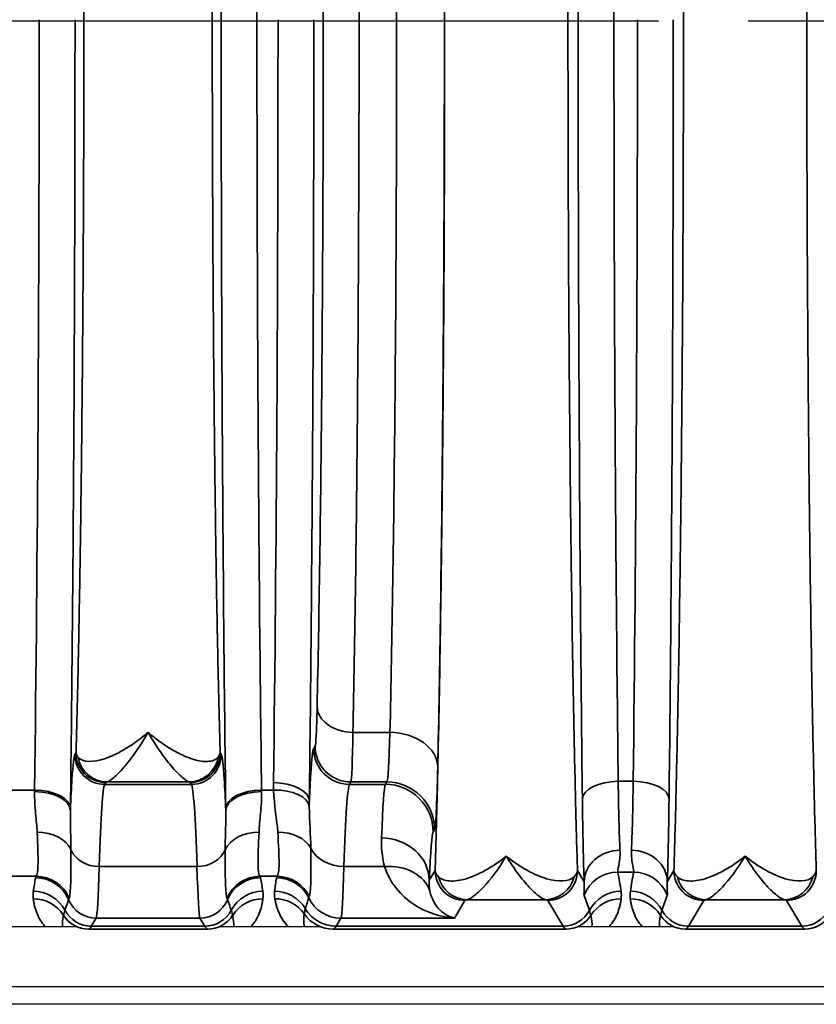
# Model space of a CAD drawing. Header units: millimetres. Extents: x 399 to 6233, y -1870 to 1602.
# Tile 311 of 656: x 4246 to 4259, y 463 to 480. Entities that reach past the tile are written whole.
import ezdxf

# ---------------------------------------------------------------- set-up
doc = ezdxf.new("R2010")
doc.units = ezdxf.units.MM
doc.linetypes.add('AM_ISO08W050', pattern=[18, 12, -1.5, 3, -1.5])
for name, color, linetype, lineweight in [('AM_7', 4, 'AM_ISO08W050', 25), ('可見 (ISO)', 7, 'Continuous', 25), ('窄部可見 (ISO)', 7, 'Continuous', 35)]:
    doc.layers.add(name, color=color, linetype=linetype, lineweight=lineweight)
doc.layers.add('S40', color=7, linetype='Continuous')

# ---------------------------------------------------------------- blocks, each defined once
blk = doc.blocks.new('S40-下視-02')
at = {"layer": '可見 (ISO)'}
for p, q in [((3.41, -14.75), (3.41, -14.75)), ((5.09, -14.75), (5.09, -14.75)), ((7.509, -14.75), (7.509, -14.75)), ((3.05, -15.2), (1.15, -15.2)), ((7.13, -15.2), (5.45, -15.2)), ((13.05, -15.2), (11.45, -15.2)), ((-52.25, -16.2), (52.25, -16.2)), ((56.5, -16.5), (-56.5, -16.5))]:
    blk.add_line(p, q, dxfattribs=at)
at = {"layer": '窄部可見 (ISO)'}
for p, q in [((7.681, -11.942), (8.301, -11.942)), ((7.024, -12.214), (7.048, -12.174)), ((3.024, -12.314), (3.043, -12.283)), ((5.457, -12.283), (5.476, -12.314)), ((3.543, -12.783), (3.524, -12.814)), ((3.524, -12.814), (4.976, -12.814)), ((4.936, -12.773), (3.564, -12.773)), ((4.976, -12.814), (4.957, -12.783)), ((7.648, -12.773), (7.624, -12.814)), ((7.624, -12.814), (8.225, -12.814)), ((8.249, -12.773), (7.648, -12.773)), ((8.225, -12.814), (8.249, -12.773)), ((12.124, -12.762), (12.376, -12.762)), ((1.851, -12.909), (2.349, -12.909)), ((6.151, -12.909), (6.352, -12.909)), ((9.049, -13.573), (9.025, -13.613)), ((5.07, -14.192), (3.43, -14.192)), ((8.211, -14.192), (7.529, -14.192)), ((8.96, -14.422), (9.058, -14.26)), ((11.442, -14.26), (11.554, -14.445)), ((12.384, -14.285), (12.116, -14.285)), ((12.946, -14.445), (13.058, -14.26)), ((2.377, -14.355), (1.823, -14.355)), ((6.412, -14.355), (6.123, -14.355)), ((9.557, -14.759), (9.381, -15.054)), ((10.907, -14.747), (9.593, -14.747)), ((11.201, -15.19), (10.943, -14.759)), ((13.557, -14.759), (13.299, -15.19)), ((14.907, -14.747), (13.593, -14.747)), ((15.201, -15.19), (14.943, -14.759)), ((3.381, -15.054), (3.299, -15.19)), ((5.119, -15.054), (3.381, -15.054)), ((5.201, -15.19), (5.119, -15.054)), ((7.48, -15.054), (7.399, -15.19)), ((9.381, -15.054), (7.48, -15.054)), ((3.256, -15.241), (3.252, -15.243)), ((5.244, -15.241), (3.256, -15.241)), ((3.299, -15.19), (5.201, -15.19)), ((5.248, -15.243), (5.244, -15.241)), ((7.356, -15.241), (7.352, -15.243)), ((11.244, -15.241), (7.356, -15.241)), ((7.399, -15.19), (11.201, -15.19)), ((11.248, -15.243), (11.244, -15.241)), ((13.256, -15.241), (13.252, -15.243)), ((15.244, -15.241), (13.256, -15.241)), ((13.299, -15.19), (15.201, -15.19)), ((15.248, -15.243), (15.244, -15.241))]:
    blk.add_line(p, q, dxfattribs=at)
for centre, major_axis, ratio, start_param, end_param in [((5.89, 0), (0, 25), 0.02145, 4.175555, 4.712389), ((1.89, 0), (0, 25), 0.02145, 4.169777, 4.712389), ((11.89, 0), (0, 26), 0.02143, 4.199317, 4.712389), ((7.681, -11.509), (-0.6, 0.013), 0.722333, 0.030288, 1.586603), ((8.246, -9.774), (0, -3.002), 0.026524, 0.034868, 0.763293), ((8.301, -12.52), (0.8, -0.018), 0.722333, 0.030288, 1.586603), ((7.648, -12.174), (0.515, -0.309), 0.999172, 3.682263, 5.252328), ((3.524, -12.314), (-0.429, 0.257), 0.999172, 0.54067, 2.110736), ((3.564, -12.274), (0.117, -0.486), 0.989056, 4.648351, 6.04438), ((4.936, -12.274), (-0.117, -0.486), 0.989056, 0.238805, 1.634834), ((4.976, -12.314), (0.429, 0.257), 0.999172, 4.17245, 5.742515), ((7.624, -12.214), (0.515, -0.309), 0.999172, 3.682263, 5.252328), ((3.53, -20.812), (0, 8.003), 0.022251, 0.034889, 0.596848), ((4.97, -20.812), (0, 8.003), 0.022251, 5.686337, 6.248296), ((6.351, -13.092), (0.6, -0.007), 0.511389, 0.024373, 1.577171), ((7.63, -20.812), (0, 8.003), 0.022512, 0.034888, 0.596845), ((8.222, -19.223), (-0.008, -6.414), 0.020853, 3.180301, 3.678774), ((8.225, -13.613), (0.686, -0.412), 0.999172, 0.54067, 2.110736), ((8.249, -13.573), (0.686, -0.412), 0.999172, 0.54067, 2.110736), ((12.124, -13.057), (-0.6, -0.007), 0.49083, 4.706597, 6.259146), ((12.18, -11.688), (-0.007, 2.58), 0.02502, 2.000071, 2.615298), ((12.32, -11.688), (0.007, 2.58), 0.02502, 3.667887, 4.283115), ((12.376, -13.057), (0.6, -0.007), 0.49083, 0.024039, 1.576589), ((2.301, -11.751), (-0.008, -2.509), 0.023353, 1.078708, 1.090789), ((2.349, -13.219), (0.6, -0.008), 0.516344, 0.024457, 1.577318), ((2.349, -13.251), (0.6, -0.008), 0.525274, 0.024614, 1.577589), ((6.151, -13.219), (-0.6, -0.008), 0.516344, 4.705867, 6.258728), ((6.151, -13.251), (-0.6, -0.008), 0.525274, 4.705596, 6.258572), ((6.199, -11.751), (-0.008, 2.508), 0.023352, 2.050796, 2.062877), ((6.352, -13.219), (0.6, 0.017), 0.516223, 0.059539, 1.556187), ((11.58, -11.768), (0.007, -3.096), 0.02085, 5.141677, 5.75691), ((12.92, -11.768), (-0.007, -3.096), 0.02085, 0.526276, 1.141508), ((2.901, -11.829), (-0.008, -3.01), 0.01946, 1.078674, 1.090775), ((5.599, -11.829), (-0.008, 3.01), 0.019461, 2.050823, 2.062924), ((2.392, -14.069), (0.6, 0.023), 0.752166, 0.306707, 1.54183), ((6.108, -14.069), (-0.6, 0.023), 0.752166, 4.741355, 5.976479), ((6.422, -14.068), (0.599, 0.031), 0.751758, 0.356231, 1.532192), ((9.022, -19.382), (0.008, 5.773), 0.02317, 0.038714, 0.537188), ((8.16, -14.422), (0.799, -0.032), 0.886923, 0.045354, 1.606482), ((3.43, -13.779), (-0.5, 0.015), 0.826915, 0.361643, 1.596274), ((5.07, -13.779), (0.5, 0.015), 0.826915, 4.686911, 5.921542), ((7.529, -13.696), (0.6, -0.018), 0.826915, 3.562919, 4.737867), ((12.154, -14.445), (-0.6, -0.023), 0.876399, 4.678969, 6.239685), ((12.346, -14.445), (0.6, -0.023), 0.876399, 0.0435, 1.604216), ((8.211, -14.854), (0.77, 0.217), 0.816863, 0.053432, 1.344647), ((3.383, -10.94), (-0.005, -4.117), 0.020515, 0.038068, 0.660085), ((5.117, -10.94), (0.005, -4.117), 0.020515, 5.6231, 6.245118), ((7.483, -10.94), (-0.005, -4.117), 0.020059, 0.038066, 0.660084), ((12.116, -14.883), (-0.588, -0.12), 0.998201, 4.511525, 5.723718), ((11.395, -13.851), (-0.587, 1.898), 0.297416, 4.213099, 4.391173), ((13.105, -13.851), (0.587, 1.898), 0.297416, 1.892012, 2.070087), ((12.384, -14.883), (-0.588, 0.12), 0.998201, 3.70106, 4.913253), ((3.107, -13.867), (0.583, 1.898), 0.300773, 1.934402, 2.061197), ((14.044, -14.386), (-11.679, 0), 0.058758, 6.23842, 6.27237), ((2.366, -14.977), (-0.59, 0.11), 0.998212, 3.721475, 4.896388), ((2.377, -14.954), (-0.477, 0.364), 0.997266, 4.194851, 5.363923), ((6.123, -14.954), (0.477, 0.364), 0.997266, 0.919263, 2.088334), ((6.134, -14.977), (0.59, 0.11), 0.998212, 1.386797, 2.56171), ((-5.544, -14.386), (11.679, 0), 0.058758, 0.010815, 0.044766), ((5.393, -13.867), (-0.583, 1.898), 0.300773, 4.221988, 4.348784), ((7.245, -13.717), (0.629, 2.073), 0.310752, 1.987716, 2.105822), ((16.471, -14.384), (-10.07, 0), 0.058758, 6.234735, 6.273976), ((6.401, -14.977), (0.593, -0.094), 0.998229, 0.609389, 1.728149), ((6.412, -14.954), (0.462, -0.383), 0.997094, 1.147203, 2.260656), ((9.593, -14.247), (0.093, -0.491), 0.982985, 4.763266, 6.092027), ((10.907, -14.247), (-0.093, -0.491), 0.982985, 0.191158, 1.51992), ((13.593, -14.247), (0.093, -0.491), 0.982993, 4.763177, 6.091983), ((14.907, -14.247), (-0.093, -0.491), 0.982993, 0.191203, 1.520008), ((2.328, -15.205), (-0.594, 0.083), 0.998238, 3.769539, 4.851199), ((6.172, -15.205), (0.594, 0.083), 0.998238, 1.431986, 2.513646), ((6.37, -15.205), (0.596, -0.067), 0.99825, 0.651925, 1.682859), ((10.748, -13.935), (1.006, -2.097), 0.194686, 0.988663, 1.119241), ((12.172, -15.205), (-0.594, -0.083), 0.998238, 4.573579, 5.655239), ((12.328, -15.205), (-0.594, 0.083), 0.998238, 3.769539, 4.851199), ((13.752, -13.935), (-1.006, -2.097), 0.194686, 5.163945, 5.294522), ((2.326, -15.329), (-0.595, -0.075), 0.998245, 3.58034, 4.5867), ((3130.78, -17.947), (-3128.282, 0.854), 0.045755, 6.266788, 6.268029), ((5.93, -6.929), (-3.014, -7.827), 0.001618, 6.189135, 6.234176), ((3.381, -14.555), (-0.429, 0.257), 0.999172, 0.935442, 2.110736), ((5.119, -14.555), (0.429, 0.257), 0.999172, 4.17245, 5.347743), ((2.57, -6.929), (3.014, -7.827), 0.001618, 0.049009, 0.09405), ((-3122.28, -17.947), (3128.282, 0.854), 0.045755, 0.015157, 0.016397), ((6.174, -15.329), (0.595, -0.075), 0.998245, 1.696485, 2.702846), ((6.373, -15.329), (0.591, 0.105), 0.998218, 0.435215, 1.395105), ((2866.871, -17.46), (-2860.258, 0.716), 0.046839, 6.268046, 6.269403), ((11.111, -7.117), (-4.172, -7.61), 0.009939, 6.191319, 6.234418), ((7.48, -14.455), (0.515, -0.309), 0.999172, 4.133206, 5.252328), ((12.174, -15.329), (-0.595, 0.075), 0.998245, 4.838078, 5.844438), ((12.326, -15.329), (-0.595, -0.075), 0.998245, 3.58034, 4.5867), ((3.531, -14.557), (-0.641, -0.802), 0.399262, 5.585689, 5.888953), ((3.256, -14.741), (-0.277, 0.416), 0.999683, 1.546818, 2.553481), ((3.299, -14.69), (-0.429, 0.257), 0.999172, 1.028727, 2.110736), ((5.201, -14.69), (0.429, 0.257), 0.999172, 4.17245, 5.254458), ((5.244, -14.741), (0.277, 0.416), 0.999683, 3.729704, 4.736367), ((4.969, -14.557), (0.641, -0.802), 0.399262, 0.394232, 0.697496), ((7.356, -14.641), (0.333, -0.499), 0.999683, 4.734949, 5.695074), ((7.399, -14.59), (0.515, -0.309), 0.999172, 4.221065, 5.252328), ((11.201, -14.69), (0.429, 0.257), 0.999172, 4.17245, 5.254458), ((11.244, -14.741), (0.277, 0.416), 0.999683, 3.729704, 4.736367), ((10.969, -14.557), (0.641, -0.802), 0.399262, 0.394232, 0.697496), ((13.531, -14.557), (-0.641, -0.802), 0.399262, 5.585689, 5.888953), ((13.256, -14.741), (0.277, -0.416), 0.999683, 4.688411, 5.695074), ((13.299, -14.69), (0.429, -0.257), 0.999172, 4.17032, 5.252328), ((15.201, -14.69), (0.429, 0.257), 0.999172, 4.17245, 5.254458), ((15.244, -14.741), (0.277, 0.416), 0.999683, 3.729704, 4.736367), ((3.227, 84.793), (0, -100.043), 0.020838, 0.01396, 0.034899), ((5.273, 84.793), (0, -100.043), 0.020838, 6.248286, 6.269226), ((7.327, 84.793), (0, -100.043), 0.020817, 0.01396, 0.034899), ((11.273, 84.793), (0, -100.043), 0.020838, 6.248286, 6.269226), ((13.227, 84.793), (0, -100.043), 0.020838, 0.01396, 0.034899), ((15.273, 84.793), (0, -100.043), 0.020838, 6.248286, 6.269226)]:
    blk.add_ellipse(centre, major_axis=major_axis, ratio=ratio, start_param=start_param, end_param=end_param, dxfattribs=at)
for points, knots in [([(9.058, -14.26), (9.068, -13.913), (9.079, -13.539), (9.089, -13.151), (9.09, -13.088), (9.092, -13.023), (9.093, -12.958), (9.104, -12.494), (9.115, -11.998), (9.125, -11.479), (9.135, -10.961), (9.144, -10.417), (9.152, -9.847), (9.16, -9.278), (9.168, -8.68), (9.175, -8.064), (9.178, -7.803), (9.181, -7.539), (9.183, -7.272), (9.187, -6.908), (9.19, -6.538), (9.193, -6.163), (9.199, -5.512), (9.203, -4.841), (9.207, -4.157), (9.214, -2.787), (9.217, -1.401), (9.217, 0), (9.217, 1.401), (9.214, 2.786), (9.207, 4.157), (9.201, 5.237), (9.193, 6.277), (9.183, 7.272), (9.181, 7.539), (9.178, 7.803), (9.175, 8.064), (9.168, 8.68), (9.16, 9.277), (9.152, 9.847), (9.144, 10.416), (9.135, 10.96), (9.125, 11.479), (9.115, 11.998), (9.104, 12.494), (9.093, 12.958), (9.092, 13.023), (9.09, 13.088), (9.089, 13.151), (9.079, 13.539), (9.068, 13.913), (9.058, 14.26)], [0.026741, 0.026741, 0.026741, 0.026741, 0.0775937, 0.0775937, 0.0775937, 0.0858987, 0.0858987, 0.0858987, 0.1450564, 0.1450564, 0.1450564, 0.2042141, 0.2042141, 0.2042141, 0.2633718, 0.2633718, 0.2633718, 0.2884178, 0.2884178, 0.2884178, 0.3225295, 0.3225295, 0.3225295, 0.3816871, 0.3816871, 0.3816871, 0.5, 0.5, 0.5, 0.6183179, 0.6183179, 0.6183179, 0.7115978, 0.7115978, 0.7115978, 0.7366333, 0.7366333, 0.7366333, 0.795791, 0.795791, 0.795791, 0.8549487, 0.8549487, 0.8549487, 0.9141064, 0.9141064, 0.9141064, 0.9224137, 0.9224137, 0.9224137, 0.9732641, 0.9732641, 0.9732641, 0.9732641]), ([(11.442, 14.26), (11.432, 13.913), (11.421, 13.539), (11.411, 13.151), (11.41, 13.088), (11.408, 13.023), (11.407, 12.958), (11.396, 12.494), (11.385, 11.998), (11.375, 11.479), (11.365, 10.961), (11.356, 10.417), (11.348, 9.847), (11.34, 9.278), (11.332, 8.68), (11.325, 8.064), (11.322, 7.803), (11.319, 7.539), (11.317, 7.272), (11.313, 6.908), (11.31, 6.538), (11.307, 6.163), (11.301, 5.512), (11.297, 4.841), (11.293, 4.157), (11.286, 2.787), (11.283, 1.401), (11.283, 0), (11.283, -1.401), (11.286, -2.786), (11.293, -4.157), (11.299, -5.237), (11.307, -6.277), (11.317, -7.272), (11.319, -7.539), (11.322, -7.803), (11.325, -8.064), (11.332, -8.68), (11.34, -9.277), (11.348, -9.847), (11.356, -10.416), (11.365, -10.96), (11.375, -11.479), (11.385, -11.998), (11.396, -12.494), (11.407, -12.958), (11.408, -13.023), (11.41, -13.088), (11.411, -13.151), (11.421, -13.539), (11.432, -13.913), (11.442, -14.26)], [0.026741, 0.026741, 0.026741, 0.026741, 0.0775937, 0.0775937, 0.0775937, 0.0858987, 0.0858987, 0.0858987, 0.1450564, 0.1450564, 0.1450564, 0.2042141, 0.2042141, 0.2042141, 0.2633718, 0.2633718, 0.2633718, 0.2884178, 0.2884178, 0.2884178, 0.3225295, 0.3225295, 0.3225295, 0.3816871, 0.3816871, 0.3816871, 0.5, 0.5, 0.5, 0.6183179, 0.6183179, 0.6183179, 0.7115978, 0.7115978, 0.7115978, 0.7366333, 0.7366333, 0.7366333, 0.795791, 0.795791, 0.795791, 0.8549487, 0.8549487, 0.8549487, 0.9141064, 0.9141064, 0.9141064, 0.9224137, 0.9224137, 0.9224137, 0.9732641, 0.9732641, 0.9732641, 0.9732641]), ([(13.058, -14.26), (13.068, -13.913), (13.079, -13.54), (13.089, -13.151), (13.09, -13.088), (13.092, -13.023), (13.093, -12.958), (13.104, -12.494), (13.115, -11.998), (13.125, -11.479), (13.135, -10.961), (13.144, -10.417), (13.152, -9.847), (13.16, -9.278), (13.168, -8.68), (13.175, -8.064), (13.178, -7.803), (13.181, -7.539), (13.183, -7.272), (13.187, -6.908), (13.19, -6.538), (13.193, -6.163), (13.199, -5.512), (13.203, -4.841), (13.207, -4.157), (13.214, -2.787), (13.217, -1.401), (13.217, 0), (13.217, 1.401), (13.214, 2.786), (13.207, 4.157), (13.201, 5.237), (13.193, 6.277), (13.183, 7.272), (13.181, 7.539), (13.178, 7.803), (13.175, 8.064), (13.168, 8.68), (13.16, 9.277), (13.152, 9.847), (13.144, 10.416), (13.135, 10.96), (13.125, 11.479), (13.115, 11.998), (13.104, 12.494), (13.093, 12.958), (13.092, 13.023), (13.09, 13.088), (13.089, 13.151), (13.079, 13.54), (13.068, 13.913), (13.058, 14.26)], [0.0267397, 0.0267397, 0.0267397, 0.0267397, 0.0775919, 0.0775919, 0.0775919, 0.0858976, 0.0858976, 0.0858976, 0.1450554, 0.1450554, 0.1450554, 0.2042133, 0.2042133, 0.2042133, 0.2633711, 0.2633711, 0.2633711, 0.2884173, 0.2884173, 0.2884173, 0.322529, 0.322529, 0.322529, 0.3816868, 0.3816868, 0.3816868, 0.5, 0.5, 0.5, 0.6183182, 0.6183182, 0.6183182, 0.7115983, 0.7115983, 0.7115983, 0.7366339, 0.7366339, 0.7366339, 0.7957918, 0.7957918, 0.7957918, 0.8549496, 0.8549496, 0.8549496, 0.9141075, 0.9141075, 0.9141075, 0.9224155, 0.9224155, 0.9224155, 0.9732653, 0.9732653, 0.9732653, 0.9732653]), ([(15.442, 14.26), (15.432, 13.913), (15.421, 13.54), (15.411, 13.151), (15.41, 13.088), (15.408, 13.023), (15.407, 12.958), (15.396, 12.494), (15.385, 11.998), (15.375, 11.479), (15.365, 10.961), (15.356, 10.417), (15.348, 9.847), (15.34, 9.278), (15.332, 8.68), (15.325, 8.064), (15.322, 7.803), (15.319, 7.539), (15.317, 7.272), (15.313, 6.908), (15.31, 6.538), (15.307, 6.163), (15.301, 5.512), (15.297, 4.841), (15.293, 4.157), (15.286, 2.787), (15.283, 1.401), (15.283, 0), (15.283, -1.401), (15.286, -2.786), (15.293, -4.157), (15.299, -5.237), (15.307, -6.277), (15.317, -7.272), (15.319, -7.539), (15.322, -7.803), (15.325, -8.064), (15.332, -8.68), (15.34, -9.277), (15.348, -9.847), (15.356, -10.416), (15.365, -10.96), (15.375, -11.479), (15.385, -11.998), (15.396, -12.494), (15.407, -12.958), (15.408, -13.023), (15.41, -13.088), (15.411, -13.151), (15.421, -13.54), (15.432, -13.913), (15.442, -14.26)], [0.0267397, 0.0267397, 0.0267397, 0.0267397, 0.0775919, 0.0775919, 0.0775919, 0.0858976, 0.0858976, 0.0858976, 0.1450554, 0.1450554, 0.1450554, 0.2042133, 0.2042133, 0.2042133, 0.2633711, 0.2633711, 0.2633711, 0.2884173, 0.2884173, 0.2884173, 0.322529, 0.322529, 0.322529, 0.3816868, 0.3816868, 0.3816868, 0.5, 0.5, 0.5, 0.6183182, 0.6183182, 0.6183182, 0.7115983, 0.7115983, 0.7115983, 0.7366339, 0.7366339, 0.7366339, 0.7957918, 0.7957918, 0.7957918, 0.8549496, 0.8549496, 0.8549496, 0.9141075, 0.9141075, 0.9141075, 0.9224155, 0.9224155, 0.9224155, 0.9732653, 0.9732653, 0.9732653, 0.9732653]), ([(5.551, -13.219), (5.526, -11.236), (5.506, -9.091), (5.493, -6.861), (5.48, -4.63), (5.474, -2.315), (5.474, 0), (5.474, 2.315), (5.48, 4.63), (5.493, 6.861), (5.506, 9.091), (5.526, 11.236), (5.551, 13.219)], [2.598981, 2.598981, 2.598981, 2.598981, 2.870287, 2.870287, 2.870287, 3.141593, 3.141593, 3.141593, 3.412899, 3.412899, 3.412899, 3.684204, 3.684204, 3.684204, 3.684204]), ([(11.524, -13.057), (11.501, -11.075), (11.483, -8.949), (11.471, -6.749), (11.459, -4.549), (11.453, -2.275), (11.453, 0), (11.453, 2.275), (11.459, 4.549), (11.471, 6.749), (11.483, 8.949), (11.501, 11.075), (11.524, 13.057)], [2.628521, 2.628521, 2.628521, 2.628521, 2.885057, 2.885057, 2.885057, 3.141593, 3.141593, 3.141593, 3.398129, 3.398129, 3.398129, 3.654665, 3.654665, 3.654665, 3.654665]), ([(6.151, 12.909), (6.125, 10.973), (6.106, 8.878), (6.08, 4.522), (6.073, 2.261), (6.073, -2.261), (6.08, -4.522), (6.106, -8.878), (6.125, -10.973), (6.151, -12.909)], [2.598981, 2.598981, 2.598981, 2.598981, 2.870287, 2.870287, 3.141593, 3.141593, 3.412899, 3.412899, 3.684204, 3.684204, 3.684204, 3.684204]), ([(12.124, 12.762), (12.101, 10.825), (12.083, 8.748), (12.059, 4.446), (12.053, 2.223), (12.053, -2.223), (12.059, -4.446), (12.083, -8.748), (12.101, -10.825), (12.124, -12.762)], [2.628521, 2.628521, 2.628521, 2.628521, 2.885057, 2.885057, 3.141593, 3.141593, 3.398129, 3.398129, 3.654665, 3.654665, 3.654665, 3.654665]), ([(9.101, 12.52), (9.119, 11.714), (9.135, 10.823), (9.148, 9.864), (9.162, 8.905), (9.174, 7.88), (9.184, 6.807), (9.193, 5.735), (9.201, 4.616), (9.206, 3.474), (9.211, 2.332), (9.213, 1.166), (9.213, 0), (9.213, -1.166), (9.211, -2.332), (9.206, -3.474), (9.201, -4.616), (9.193, -5.735), (9.184, -6.807), (9.174, -7.88), (9.162, -8.905), (9.148, -9.864), (9.135, -10.823), (9.119, -11.714), (9.101, -12.52)], [2.334303, 2.334303, 2.334303, 2.334303, 2.536125, 2.536125, 2.536125, 2.737948, 2.737948, 2.737948, 2.93977, 2.93977, 2.93977, 3.141593, 3.141593, 3.141593, 3.343415, 3.343415, 3.343415, 3.545238, 3.545238, 3.545238, 3.74706, 3.74706, 3.74706, 3.948882, 3.948882, 3.948882, 3.948882]), ([(3.043, -12.283), (3.053, -11.914), (3.064, -11.515), (3.073, -11.105), (3.082, -10.709), (3.09, -10.284), (3.098, -9.839), (3.107, -9.387), (3.114, -8.912), (3.121, -8.415), (3.128, -7.918), (3.134, -7.393), (3.14, -6.864), (3.143, -6.602), (3.145, -6.337), (3.148, -6.068), (3.15, -5.795), (3.153, -5.518), (3.155, -5.238), (3.159, -4.683), (3.163, -4.112), (3.166, -3.53), (3.172, -2.366), (3.175, -1.189), (3.175, 0), (3.175, 1.189), (3.172, 2.366), (3.166, 3.53), (3.161, 4.406), (3.155, 5.253), (3.148, 6.068), (3.145, 6.337), (3.143, 6.602), (3.14, 6.864), (3.134, 7.393), (3.128, 7.918), (3.121, 8.415), (3.114, 8.912), (3.107, 9.387), (3.098, 9.839), (3.09, 10.284), (3.082, 10.709), (3.073, 11.105), (3.064, 11.515), (3.053, 11.914), (3.043, 12.283)], [0.0294093, 0.0294093, 0.0294093, 0.0294093, 0.089244, 0.089244, 0.089244, 0.1470574, 0.1470574, 0.1470574, 0.2058814, 0.2058814, 0.2058814, 0.2647055, 0.2647055, 0.2647055, 0.2938656, 0.2938656, 0.2938656, 0.3235296, 0.3235296, 0.3235296, 0.3823536, 0.3823536, 0.3823536, 0.5, 0.5, 0.5, 0.6176498, 0.6176498, 0.6176498, 0.7061501, 0.7061501, 0.7061501, 0.735298, 0.735298, 0.735298, 0.794122, 0.794122, 0.794122, 0.8529461, 0.8529461, 0.8529461, 0.9107639, 0.9107639, 0.9107639, 0.9705942, 0.9705942, 0.9705942, 0.9705942]), ([(5.457, 12.283), (5.447, 11.914), (5.436, 11.515), (5.427, 11.105), (5.418, 10.709), (5.41, 10.284), (5.402, 9.839), (5.393, 9.387), (5.386, 8.912), (5.379, 8.415), (5.372, 7.918), (5.366, 7.393), (5.36, 6.864), (5.357, 6.602), (5.355, 6.337), (5.352, 6.068), (5.35, 5.795), (5.347, 5.518), (5.345, 5.238), (5.341, 4.683), (5.337, 4.112), (5.334, 3.53), (5.328, 2.366), (5.325, 1.189), (5.325, 0), (5.325, -1.189), (5.328, -2.366), (5.334, -3.53), (5.339, -4.406), (5.345, -5.253), (5.352, -6.068), (5.355, -6.337), (5.357, -6.602), (5.36, -6.864), (5.366, -7.393), (5.372, -7.918), (5.379, -8.415), (5.386, -8.912), (5.393, -9.387), (5.402, -9.839), (5.41, -10.284), (5.418, -10.709), (5.427, -11.105), (5.436, -11.515), (5.447, -11.914), (5.457, -12.283)], [0.0294093, 0.0294093, 0.0294093, 0.0294093, 0.089244, 0.089244, 0.089244, 0.1470574, 0.1470574, 0.1470574, 0.2058814, 0.2058814, 0.2058814, 0.2647055, 0.2647055, 0.2647055, 0.2938656, 0.2938656, 0.2938656, 0.3235296, 0.3235296, 0.3235296, 0.3823536, 0.3823536, 0.3823536, 0.5, 0.5, 0.5, 0.6176498, 0.6176498, 0.6176498, 0.7061501, 0.7061501, 0.7061501, 0.735298, 0.735298, 0.735298, 0.794122, 0.794122, 0.794122, 0.8529461, 0.8529461, 0.8529461, 0.9107639, 0.9107639, 0.9107639, 0.9705942, 0.9705942, 0.9705942, 0.9705942]), ([(7.681, 11.942), (7.697, 11.173), (7.712, 10.323), (7.725, 9.409), (7.738, 8.494), (7.749, 7.516), (7.757, 6.493), (7.766, 5.47), (7.773, 4.403), (7.777, 3.314), (7.782, 2.224), (7.784, 1.112), (7.784, 0), (7.784, -1.112), (7.782, -2.224), (7.777, -3.314), (7.773, -4.403), (7.766, -5.47), (7.757, -6.493), (7.749, -7.516), (7.738, -8.494), (7.725, -9.409), (7.712, -10.323), (7.697, -11.173), (7.681, -11.942)], [2.334303, 2.334303, 2.334303, 2.334303, 2.536125, 2.536125, 2.536125, 2.737948, 2.737948, 2.737948, 2.93977, 2.93977, 2.93977, 3.141593, 3.141593, 3.141593, 3.343415, 3.343415, 3.343415, 3.545238, 3.545238, 3.545238, 3.74706, 3.74706, 3.74706, 3.948882, 3.948882, 3.948882, 3.948882]), ([(8.301, -11.942), (8.319, -11.173), (8.335, -10.323), (8.363, -8.494), (8.374, -7.516), (8.394, -5.47), (8.401, -4.403), (8.411, -2.224), (8.413, -1.112), (8.413, 1.112), (8.411, 2.224), (8.401, 4.403), (8.394, 5.47), (8.374, 7.516), (8.363, 8.494), (8.335, 10.323), (8.319, 11.173), (8.301, 11.942)], [2.334303, 2.334303, 2.334303, 2.334303, 2.536125, 2.536125, 2.737948, 2.737948, 2.93977, 2.93977, 3.141593, 3.141593, 3.343415, 3.343415, 3.545238, 3.545238, 3.74706, 3.74706, 3.948882, 3.948882, 3.948882, 3.948882]), ([(7.081, -11.509), (7.098, -10.768), (7.112, -9.949), (7.138, -8.186), (7.149, -7.243), (7.166, -5.272), (7.173, -4.244), (7.182, -2.144), (7.184, -1.072), (7.184, 1.072), (7.182, 2.144), (7.173, 4.244), (7.166, 5.272), (7.149, 7.243), (7.138, 8.186), (7.112, 9.949), (7.098, 10.768), (7.081, 11.509)], [2.334303, 2.334303, 2.334303, 2.334303, 2.536125, 2.536125, 2.737948, 2.737948, 2.93977, 2.93977, 3.141593, 3.141593, 3.343415, 3.343415, 3.545238, 3.545238, 3.74706, 3.74706, 3.948882, 3.948882, 3.948882, 3.948882]), ([(3.026, 0), (3.026, -2.315), (3.02, -4.63), (3.007, -6.861), (2.994, -9.091), (2.974, -11.236), (2.949, -13.219)], [0, 0, 0, 0, 0.2713059, 0.2713059, 0.2713059, 0.5426118, 0.5426118, 0.5426118, 0.5426118]), ([(7.026, 0), (7.026, -2.291), (7.02, -4.581), (7.007, -6.789), (6.994, -8.998), (6.975, -11.124), (6.951, -13.092)], [0, 0, 0, 0, 0.2684172, 0.2684172, 0.2684172, 0.5368345, 0.5368345, 0.5368345, 0.5368345]), ([(13.047, 0), (13.047, -2.275), (13.041, -4.549), (13.029, -6.749), (13.017, -8.949), (12.999, -11.075), (12.976, -13.057)], [0, 0, 0, 0, 0.256536, 0.256536, 0.256536, 0.5130721, 0.5130721, 0.5130721, 0.5130721]), ([(7.048, -12.174), (7.054, -12.164), (7.06, -12.1), (7.072, -11.873), (7.077, -11.711), (7.081, -11.509)], [1.6057029, 1.6057029, 1.6057029, 1.6057029, 1.9700029, 1.9700029, 2.3343029, 2.3343029, 2.3343029, 2.3343029]), ([(3.077, -12.358), (3.15, -12.447), (3.327, -12.452), (3.538, -12.379), (3.749, -12.307), (4, -12.157), (4.25, -11.942)], [0, 0, 0, 0, 0.00119489, 0.00119489, 0.00119489, 0.002389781, 0.002389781, 0.002389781, 0.002389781]), ([(4.25, -11.942), (4.179, -12.066), (4.107, -12.178), (4.038, -12.277), (3.97, -12.374), (3.904, -12.458), (3.844, -12.528), (3.782, -12.6), (3.724, -12.658), (3.676, -12.7), (3.627, -12.742), (3.587, -12.767), (3.564, -12.773)], [-0.000011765, -0.000011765, -0.000011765, -0.000011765, 0.000565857, 0.000565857, 0.000565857, 0.001135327, 0.001135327, 0.001135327, 0.001714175, 0.001714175, 0.001714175, 0.002298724, 0.002298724, 0.002298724, 0.002298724]), ([(4.936, -12.773), (4.913, -12.767), (4.874, -12.742), (4.826, -12.701), (4.778, -12.66), (4.721, -12.603), (4.659, -12.531), (4.597, -12.46), (4.531, -12.376), (4.462, -12.277), (4.393, -12.178), (4.321, -12.065), (4.25, -11.942)], [0, 0, 0, 0, 0.000572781, 0.000572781, 0.000572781, 0.001145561, 0.001145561, 0.001145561, 0.001718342, 0.001718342, 0.001718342, 0.002291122, 0.002291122, 0.002291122, 0.002291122]), ([(4.25, -11.942), (4.313, -11.996), (4.375, -12.046), (4.437, -12.091), (4.499, -12.136), (4.56, -12.178), (4.62, -12.214), (4.737, -12.285), (4.847, -12.339), (4.951, -12.375), (4.954, -12.377), (4.958, -12.378), (4.961, -12.379), (5.064, -12.415), (5.158, -12.432), (5.236, -12.43), (5.239, -12.43), (5.242, -12.43), (5.244, -12.43), (5.324, -12.426), (5.387, -12.403), (5.423, -12.358)], [-0.000011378, -0.000011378, -0.000011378, -0.000011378, 0.000287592, 0.000287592, 0.000287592, 0.000586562, 0.000586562, 0.000586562, 0.001165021, 0.001165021, 0.001165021, 0.001184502, 0.001184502, 0.001184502, 0.001762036, 0.001762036, 0.001762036, 0.001782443, 0.001782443, 0.001782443, 0.002380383, 0.002380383, 0.002380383, 0.002380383]), ([(2.949, -13.251), (2.957, -13.046), (2.966, -12.87), (2.975, -12.729), (2.991, -12.481), (3.008, -12.341), (3.024, -12.314)], [4.2369849, 4.2369849, 4.2369849, 4.2369849, 4.3966729, 4.3966729, 4.3966729, 4.6774824, 4.6774824, 4.6774824, 4.6774824]), ([(3.543, -12.783), (3.412, -12.782), (3.282, -12.729), (3.189, -12.636), (3.097, -12.544), (3.043, -12.414), (3.043, -12.283)], [0, 0, 0, 0, 0.5, 0.5, 0.5, 1, 1, 1, 1]), ([(3.043, -12.283), (3.043, -12.283), (3.043, -12.286), (3.043, -12.287), (3.044, -12.289), (3.044, -12.29), (3.044, -12.292), (3.045, -12.295), (3.045, -12.298), (3.046, -12.301), (3.048, -12.308), (3.05, -12.314), (3.053, -12.32), (3.058, -12.333), (3.066, -12.346), (3.077, -12.358)], [-0.00000006, -0.00000006, -0.00000006, -0.00000006, 0.0000185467, 0.0000185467, 0.0000185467, 0.0000394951, 0.0000394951, 0.0000394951, 0.0000814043, 0.0000814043, 0.0000814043, 0.0001653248, 0.0001653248, 0.0001653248, 0.0003340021, 0.0003340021, 0.0003340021, 0.0003340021]), ([(4.957, -12.783), (5.088, -12.782), (5.218, -12.729), (5.311, -12.636), (5.403, -12.544), (5.457, -12.414), (5.457, -12.283)], [0, 0, 0, 0, 0.5, 0.5, 0.5, 1, 1, 1, 1]), ([(5.476, -12.314), (5.492, -12.341), (5.509, -12.481), (5.525, -12.729), (5.534, -12.87), (5.543, -13.046), (5.551, -13.251)], [4.7472956, 4.7472956, 4.7472956, 4.7472956, 5.0281051, 5.0281051, 5.0281051, 5.1877931, 5.1877931, 5.1877931, 5.1877931]), ([(6.951, -13.092), (6.959, -12.915), (6.966, -12.761), (6.975, -12.634), (6.991, -12.384), (7.007, -12.242), (7.024, -12.214)], [4.255119, 4.255119, 4.255119, 4.255119, 4.3966774, 4.3966774, 4.3966774, 4.6774824, 4.6774824, 4.6774824, 4.6774824]), ([(9.101, -12.52), (9.094, -12.84), (9.086, -13.097), (9.077, -13.276), (9.068, -13.456), (9.058, -13.557), (9.049, -13.573)], [3.9488824, 3.9488824, 3.9488824, 3.9488824, 4.3131824, 4.3131824, 4.3131824, 4.6774824, 4.6774824, 4.6774824, 4.6774824]), ([(2.392, -13.617), (2.387, -13.518), (2.377, -13.412), (2.366, -13.299), (2.356, -13.185), (2.347, -13.065), (2.349, -12.936)], [0, 0, 0, 0, 0.000446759, 0.000446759, 0.000446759, 0.000893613, 0.000893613, 0.000893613, 0.000893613]), ([(6.151, -12.936), (6.153, -13.065), (6.144, -13.185), (6.134, -13.299), (6.123, -13.412), (6.113, -13.518), (6.108, -13.617)], [0, 0, 0, 0, 0.000446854, 0.000446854, 0.000446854, 0.000893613, 0.000893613, 0.000893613, 0.000893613]), ([(2.949, -13.251), (2.946, -13.364), (2.949, -13.473), (2.952, -13.579), (2.955, -13.692), (2.958, -13.802), (2.958, -13.911)], [0.000000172, 0.000000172, 0.000000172, 0.000000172, 0.000500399, 0.000500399, 0.000500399, 0.001035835, 0.001035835, 0.001035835, 0.001035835]), ([(5.542, -13.911), (5.542, -13.802), (5.545, -13.692), (5.548, -13.579), (5.551, -13.473), (5.554, -13.364), (5.551, -13.251)], [0, 0, 0, 0, 0.000535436, 0.000535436, 0.000535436, 0.001035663, 0.001035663, 0.001035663, 0.001035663]), ([(2.377, -14.355), (2.395, -14.335), (2.405, -14.262), (2.407, -14.136), (2.409, -14.01), (2.402, -13.837), (2.392, -13.617)], [0, 0, 0, 0, 0.000987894, 0.000987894, 0.000987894, 0.001975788, 0.001975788, 0.001975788, 0.001975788]), ([(6.108, -13.617), (6.098, -13.837), (6.091, -14.011), (6.093, -14.137), (6.095, -14.263), (6.105, -14.335), (6.123, -14.355)], [0, 0, 0, 0, 0.000987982, 0.000987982, 0.000987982, 0.001975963, 0.001975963, 0.001975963, 0.001975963]), ([(6.412, -14.355), (6.432, -14.336), (6.443, -14.26), (6.444, -14.011), (6.435, -13.833), (6.422, -13.617)], [0, 0, 0, 0, 0.00099613, 0.00099613, 0.001992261, 0.001992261, 0.001992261, 0.001992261]), ([(2.958, -13.911), (2.959, -14.142), (2.959, -14.326), (2.954, -14.464), (2.95, -14.601), (2.941, -14.688), (2.928, -14.721)], [0, 0, 0, 0, 0.001125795, 0.001125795, 0.001125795, 0.00225159, 0.00225159, 0.00225159, 0.00225159]), ([(5.572, -14.721), (5.559, -14.688), (5.551, -14.602), (5.541, -14.327), (5.541, -14.142), (5.542, -13.911)], [0, 0, 0, 0, 0.001138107, 0.001138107, 0.002276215, 0.002276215, 0.002276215, 0.002276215]), ([(6.976, -13.882), (6.979, -14.111), (6.98, -14.3), (6.976, -14.436), (6.973, -14.572), (6.964, -14.659), (6.95, -14.691)], [0.001060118, 0.001060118, 0.001060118, 0.001060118, 0.002188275, 0.002188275, 0.002188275, 0.003316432, 0.003316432, 0.003316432, 0.003316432]), ([(9.116, -14.364), (9.16, -14.405), (9.225, -14.428), (9.304, -14.433), (9.383, -14.438), (9.477, -14.425), (9.578, -14.395), (9.779, -14.335), (10.015, -14.206), (10.25, -14.018)], [0, 0, 0, 0, 0.000558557, 0.000558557, 0.000558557, 0.001117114, 0.001117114, 0.001117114, 0.002234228, 0.002234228, 0.002234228, 0.002234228]), ([(10.25, -14.018), (10.117, -14.236), (9.985, -14.409), (9.81, -14.597), (9.754, -14.647), (9.66, -14.719), (9.621, -14.74), (9.593, -14.747)], [-0.000011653, -0.000011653, -0.000011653, -0.000011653, 0.001067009, 0.001067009, 0.00160634, 0.00160634, 0.002145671, 0.002145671, 0.002145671, 0.002145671]), ([(10.25, -14.018), (10.485, -14.206), (10.718, -14.334), (10.921, -14.395), (11.125, -14.455), (11.296, -14.446), (11.384, -14.364)], [-0.000011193, -0.000011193, -0.000011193, -0.000011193, 0.001104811, 0.001104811, 0.001104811, 0.002220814, 0.002220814, 0.002220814, 0.002220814]), ([(10.907, -14.747), (10.879, -14.74), (10.84, -14.719), (10.793, -14.683), (10.746, -14.647), (10.69, -14.597), (10.632, -14.534), (10.573, -14.472), (10.511, -14.398), (10.447, -14.312), (10.383, -14.226), (10.316, -14.126), (10.25, -14.018)], [0, 0, 0, 0, 0.000534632, 0.000534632, 0.000534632, 0.001069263, 0.001069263, 0.001069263, 0.001603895, 0.001603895, 0.001603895, 0.002138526, 0.002138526, 0.002138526, 0.002138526]), ([(12.154, -13.919), (12.159, -14.027), (12.145, -14.111), (12.122, -14.233), (12.113, -14.271), (12.116, -14.285)], [0, 0, 0, 0, 0.000661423, 0.000661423, 0.001322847, 0.001322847, 0.001322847, 0.001322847]), ([(12.384, -14.285), (12.387, -14.271), (12.378, -14.234), (12.355, -14.112), (12.341, -14.027), (12.346, -13.919)], [0, 0, 0, 0, 0.000661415, 0.000661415, 0.001322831, 0.001322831, 0.001322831, 0.001322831]), ([(13.116, -14.364), (13.16, -14.405), (13.225, -14.428), (13.304, -14.433), (13.383, -14.438), (13.477, -14.425), (13.578, -14.395), (13.779, -14.335), (14.015, -14.206), (14.25, -14.018)], [0, 0, 0, 0, 0.000558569, 0.000558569, 0.000558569, 0.001117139, 0.001117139, 0.001117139, 0.002234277, 0.002234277, 0.002234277, 0.002234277]), ([(14.25, -14.018), (14.117, -14.236), (13.985, -14.409), (13.81, -14.597), (13.754, -14.647), (13.66, -14.719), (13.621, -14.74), (13.593, -14.747)], [-0.000011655, -0.000011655, -0.000011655, -0.000011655, 0.001067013, 0.001067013, 0.001606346, 0.001606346, 0.00214568, 0.00214568, 0.00214568, 0.00214568]), ([(14.25, -14.018), (14.485, -14.206), (14.718, -14.334), (14.921, -14.395), (15.125, -14.455), (15.296, -14.446), (15.384, -14.364)], [-0.000011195, -0.000011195, -0.000011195, -0.000011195, 0.001104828, 0.001104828, 0.001104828, 0.002220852, 0.002220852, 0.002220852, 0.002220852]), ([(14.907, -14.747), (14.879, -14.74), (14.84, -14.719), (14.793, -14.683), (14.746, -14.647), (14.69, -14.597), (14.632, -14.534), (14.573, -14.472), (14.511, -14.398), (14.447, -14.312), (14.383, -14.226), (14.316, -14.126), (14.25, -14.018)], [0, 0, 0, 0, 0.000534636, 0.000534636, 0.000534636, 0.001069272, 0.001069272, 0.001069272, 0.001603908, 0.001603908, 0.001603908, 0.002138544, 0.002138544, 0.002138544, 0.002138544]), ([(9.381, -15.054), (9.144, -15.038), (8.905, -14.962), (8.696, -14.821), (8.695, -14.82), (8.693, -14.819), (8.692, -14.818), (8.589, -14.749), (8.494, -14.664), (8.412, -14.561), (8.328, -14.457), (8.257, -14.334), (8.211, -14.192)], [-0.000014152, -0.000014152, -0.000014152, -0.000014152, 0.001513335, 0.001513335, 0.001513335, 0.00152394, 0.00152394, 0.00152394, 0.002277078, 0.002277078, 0.002277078, 0.003040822, 0.003040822, 0.003040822, 0.003040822]), ([(9.058, -14.26), (9.058, -14.39), (9.112, -14.52), (9.204, -14.613), (9.297, -14.705), (9.427, -14.759), (9.557, -14.759)], [0, 0, 0, 0, 0.5, 0.5, 0.5, 1, 1, 1, 1]), ([(10.943, -14.759), (11.073, -14.759), (11.203, -14.705), (11.296, -14.613), (11.388, -14.52), (11.442, -14.39), (11.442, -14.26)], [0, 0, 0, 0, 0.5, 0.5, 0.5, 1, 1, 1, 1]), ([(13.058, -14.26), (13.058, -14.39), (13.112, -14.52), (13.204, -14.613), (13.297, -14.705), (13.427, -14.759), (13.557, -14.759)], [0, 0, 0, 0, 0.5, 0.5, 0.5, 1, 1, 1, 1]), ([(14.943, -14.759), (15.073, -14.759), (15.203, -14.705), (15.296, -14.613), (15.388, -14.52), (15.442, -14.39), (15.442, -14.26)], [0, 0, 0, 0, 0.5, 0.5, 0.5, 1, 1, 1, 1]), ([(11.554, -14.674), (11.55, -14.662), (11.551, -14.637), (11.553, -14.6), (11.553, -14.599), (11.553, -14.598), (11.553, -14.597), (11.555, -14.56), (11.559, -14.51), (11.554, -14.445)], [0, 0, 0, 0, 0.000774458, 0.000774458, 0.000774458, 0.000793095, 0.000793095, 0.000793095, 0.001548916, 0.001548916, 0.001548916, 0.001548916]), ([(12.946, -14.445), (12.941, -14.51), (12.945, -14.561), (12.947, -14.598), (12.947, -14.599), (12.947, -14.599), (12.947, -14.6), (12.949, -14.638), (12.95, -14.662), (12.946, -14.674)], [0, 0, 0, 0, 0.000759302, 0.000759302, 0.000759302, 0.000774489, 0.000774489, 0.000774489, 0.001548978, 0.001548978, 0.001548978, 0.001548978]), ([(8.97, -14.604), (8.985, -14.672), (9.009, -14.732), (9.037, -14.783), (9.066, -14.835), (9.099, -14.879), (9.136, -14.915), (9.137, -14.917), (9.138, -14.918), (9.139, -14.919), (9.213, -14.992), (9.297, -15.036), (9.381, -15.054)], [0, 0, 0, 0, 0.000760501, 0.000760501, 0.000760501, 0.00154208, 0.00154208, 0.00154208, 0.001566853, 0.001566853, 0.001566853, 0.003133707, 0.003133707, 0.003133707, 0.003133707]), ([(2.529, -15.2), (2.527, -15.198), (2.525, -15.196), (2.523, -15.194), (2.467, -15.132), (2.422, -15.058), (2.39, -14.978), (2.374, -14.939), (2.361, -14.899), (2.35, -14.858), (2.345, -14.838), (2.341, -14.818), (2.337, -14.796), (2.333, -14.775), (2.329, -14.753), (2.326, -14.73)], [3.6627085, 3.6627085, 3.6627085, 3.6627085, 3.6706773, 3.6706773, 3.6706773, 3.9118795, 3.9118795, 3.9118795, 4.0298953, 4.0298953, 4.0298953, 4.0886311, 4.0886311, 4.0886311, 4.1473165, 4.1473165, 4.1473165, 4.1473165]), ([(6.174, -14.73), (6.171, -14.753), (6.167, -14.775), (6.163, -14.796), (6.159, -14.818), (6.155, -14.838), (6.15, -14.858), (6.139, -14.899), (6.126, -14.939), (6.11, -14.978), (6.078, -15.058), (6.033, -15.132), (5.977, -15.194), (5.975, -15.196), (5.973, -15.198), (5.971, -15.2)], [5.2774615, 5.2774615, 5.2774615, 5.2774615, 5.3361469, 5.3361469, 5.3361469, 5.3948827, 5.3948827, 5.3948827, 5.5128985, 5.5128985, 5.5128985, 5.7541006, 5.7541006, 5.7541006, 5.7620694, 5.7620694, 5.7620694, 5.7620694]), ([(6.602, -15.2), (6.601, -15.199), (6.599, -15.197), (6.598, -15.196), (6.537, -15.135), (6.487, -15.061), (6.45, -14.98), (6.432, -14.94), (6.416, -14.899), (6.403, -14.857), (6.397, -14.837), (6.391, -14.816), (6.386, -14.795), (6.381, -14.774), (6.377, -14.752), (6.373, -14.73)], [3.6449506, 3.6449506, 3.6449506, 3.6449506, 3.6496995, 3.6496995, 3.6496995, 3.8803063, 3.8803063, 3.8803063, 3.9915494, 3.9915494, 3.9915494, 4.0463878, 4.0463878, 4.0463878, 4.1007779, 4.1007779, 4.1007779, 4.1007779]), ([(12.174, -14.73), (12.171, -14.753), (12.167, -14.775), (12.163, -14.796), (12.159, -14.818), (12.155, -14.838), (12.15, -14.858), (12.139, -14.899), (12.126, -14.939), (12.11, -14.978), (12.078, -15.058), (12.033, -15.132), (11.977, -15.194), (11.975, -15.196), (11.973, -15.198), (11.971, -15.2)], [2.1358688, 2.1358688, 2.1358688, 2.1358688, 2.1945542, 2.1945542, 2.1945542, 2.25329, 2.25329, 2.25329, 2.3713058, 2.3713058, 2.3713058, 2.612508, 2.612508, 2.612508, 2.6204768, 2.6204768, 2.6204768, 2.6204768]), ([(12.529, -15.2), (12.527, -15.198), (12.525, -15.196), (12.523, -15.194), (12.467, -15.132), (12.422, -15.058), (12.39, -14.978), (12.374, -14.939), (12.361, -14.899), (12.35, -14.858), (12.345, -14.838), (12.341, -14.818), (12.337, -14.796), (12.333, -14.775), (12.329, -14.753), (12.326, -14.73)], [3.6627085, 3.6627085, 3.6627085, 3.6627085, 3.6706773, 3.6706773, 3.6706773, 3.9118795, 3.9118795, 3.9118795, 4.0298953, 4.0298953, 4.0298953, 4.0886311, 4.0886311, 4.0886311, 4.1473165, 4.1473165, 4.1473165, 4.1473165]), ([(2.858, -14.924), (2.853, -14.939), (2.848, -14.954), (2.844, -14.967), (2.84, -14.982), (2.836, -14.996), (2.833, -15.008)], [0, 0, 0, 0, 0.001000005, 0.001000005, 0.001000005, 0.002089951, 0.002089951, 0.002089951, 0.002089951]), ([(5.667, -15.008), (5.664, -14.997), (5.661, -14.984), (5.657, -14.971), (5.653, -14.956), (5.648, -14.941), (5.642, -14.924)], [0, 0, 0, 0, 0.001000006, 0.001000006, 0.001000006, 0.00208995, 0.00208995, 0.00208995, 0.00208995]), ([(6.864, -14.985), (6.862, -14.999), (6.861, -15.012), (6.859, -15.025), (6.858, -15.038), (6.857, -15.051), (6.857, -15.064), (6.856, -15.09), (6.856, -15.115), (6.858, -15.139), (6.86, -15.16), (6.863, -15.181), (6.868, -15.2)], [2.1824074, 2.1824074, 2.1824074, 2.1824074, 2.2369219, 2.2369219, 2.2369219, 2.2918591, 2.2918591, 2.2918591, 2.4032229, 2.4032229, 2.4032229, 2.4999944, 2.4999944, 2.4999944, 2.4999944]), ([(6.885, -14.898), (6.879, -14.916), (6.874, -14.934), (6.871, -14.95), (6.868, -14.962), (6.866, -14.974), (6.864, -14.985)], [0, 0, 0, 0, 0.001200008, 0.001200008, 0.001200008, 0.002089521, 0.002089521, 0.002089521, 0.002089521]), ([(11.667, -15.008), (11.664, -14.997), (11.661, -14.984), (11.657, -14.971), (11.653, -14.956), (11.648, -14.941), (11.642, -14.924)], [0, 0, 0, 0, 0.001000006, 0.001000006, 0.001000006, 0.00208995, 0.00208995, 0.00208995, 0.00208995]), ([(12.858, -14.924), (12.853, -14.939), (12.848, -14.954), (12.844, -14.967), (12.84, -14.982), (12.836, -14.996), (12.833, -15.008)], [0, 0, 0, 0, 0.001000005, 0.001000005, 0.001000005, 0.002089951, 0.002089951, 0.002089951, 0.002089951])]:
    blk.add_open_spline(points, degree=3, knots=knots, dxfattribs=at)
for points in [[(7.681, -11.942), (7.673, -12.435), (7.66, -12.749), (7.648, -12.773)], [(5.423, -12.358), (5.444, -12.333), (5.455, -12.308), (5.457, -12.283)], [(3.564, -12.773), (3.551, -12.776), (3.545, -12.779), (3.543, -12.783)], [(4.957, -12.783), (4.955, -12.779), (4.949, -12.776), (4.936, -12.773)], [(6.352, -12.909), (6.351, -12.868), (6.351, -12.827), (6.351, -12.785)], [(6.422, -13.617), (6.409, -13.411), (6.361, -13.177), (6.352, -12.909)], [(6.951, -13.092), (6.95, -13.123), (6.95, -13.153), (6.95, -13.184)], [(6.95, -13.184), (6.952, -13.435), (6.973, -13.663), (6.976, -13.882)], [(8.211, -14.192), (8.166, -14.017), (8.155, -13.857), (8.16, -13.712)], [(9.058, -14.26), (9.061, -14.295), (9.08, -14.329), (9.116, -14.364)], [(11.384, -14.364), (11.42, -14.329), (11.439, -14.295), (11.442, -14.26)], [(13.058, -14.26), (13.061, -14.295), (13.08, -14.329), (13.116, -14.364)], [(15.384, -14.364), (15.42, -14.329), (15.439, -14.295), (15.442, -14.26)], [(8.96, -14.422), (8.955, -14.476), (8.956, -14.536), (8.97, -14.604)], [(2.326, -14.73), (2.321, -14.689), (2.323, -14.648), (2.328, -14.606)], [(6.172, -14.606), (6.177, -14.648), (6.179, -14.689), (6.174, -14.73)], [(6.373, -14.73), (6.365, -14.689), (6.365, -14.647), (6.37, -14.606)], [(12.172, -14.606), (12.177, -14.648), (12.179, -14.689), (12.174, -14.73)], [(12.326, -14.73), (12.321, -14.689), (12.323, -14.648), (12.328, -14.606)], [(9.593, -14.747), (9.571, -14.751), (9.56, -14.755), (9.557, -14.759)], [(10.943, -14.759), (10.94, -14.755), (10.929, -14.751), (10.907, -14.747)], [(13.593, -14.747), (13.571, -14.751), (13.56, -14.755), (13.557, -14.759)], [(14.943, -14.759), (14.94, -14.755), (14.929, -14.751), (14.907, -14.747)]]:
    blk.add_open_spline(points, degree=3, dxfattribs=at)

msp = doc.modelspace()

# ---------------------------------------------------------------- linework, layer by layer
at = {"layer": 'AM_7'}
msp.add_line((4172.539, 479.646), (4339.259, 479.646), dxfattribs=at)

# ---------------------------------------------------------------- block references
at = {"layer": 'S40'}
msp.add_blockref('S40-下視-02', (4243.739, 479.662), dxfattribs=at)

doc.saveas('drawing.dxf')
